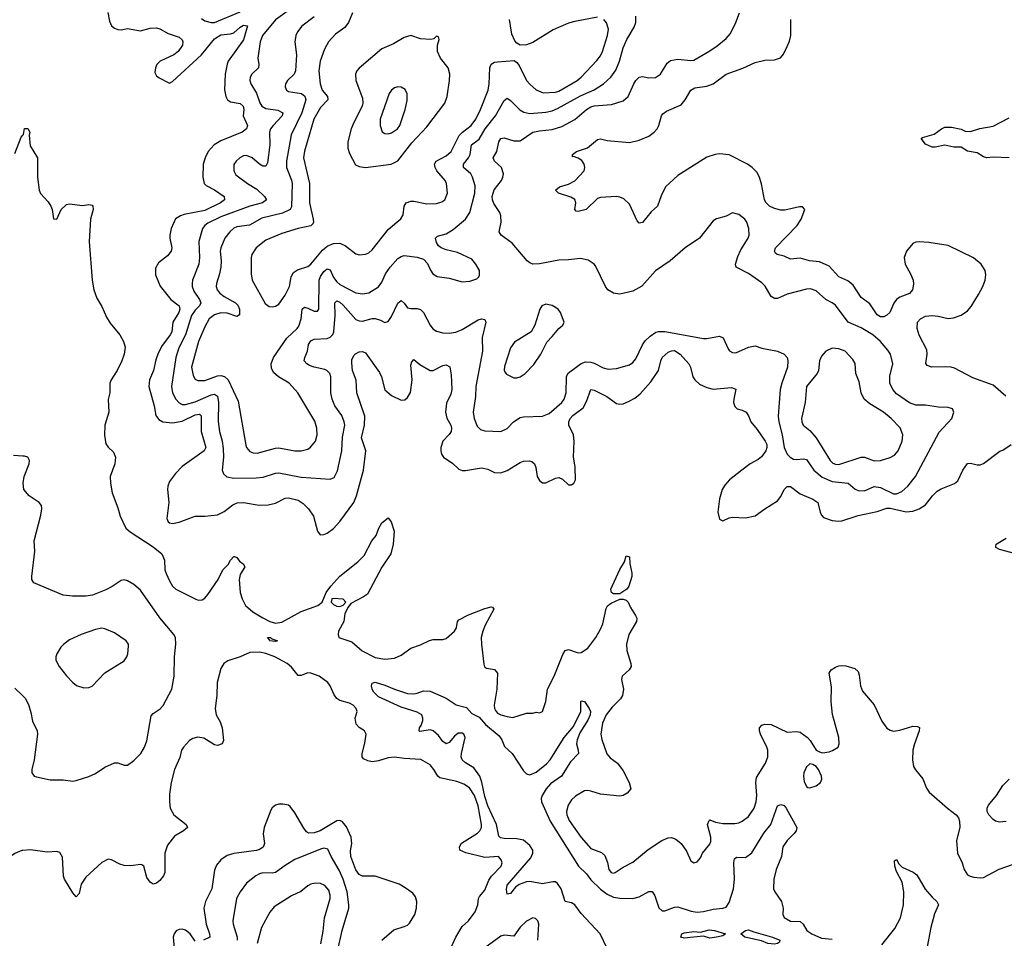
# Model space of a CAD drawing. Header units: inches. Extents: x 1682530 to 1839546, y 640742 to 791647.
# Tile 610 of 656: x 1769980 to 1776099, y 692182 to 697888. Entities that reach past the tile are written whole.
import ezdxf

# ---------------------------------------------------------------- set-up
doc = ezdxf.new("R2010")
doc.units = ezdxf.units.IN
doc.header["$MEASUREMENT"] = 0
doc.layers.add('B7669', color=7, linetype='Continuous')
doc.layers.add('B7679', color=7, linetype='Continuous')

msp = doc.modelspace()

# ---------------------------------------------------------------- linework, layer by layer
at = {"layer": 'B7669', "color": 5, "elevation": 580}
for points in [[(1769950, 697056), (1769990, 697158.8), (1770000, 697170.3)], [(1770000, 695177.7), (1769941.4, 695181.4)], [(1769950, 693735.9), (1770000, 693687.7)], [(1770000, 692728), (1769992.6, 692727.4), (1769950, 692709.8), (1769890, 692667.2), (1769801.6, 692578.4), (1769747.8, 692510), (1769723.6, 692470), (1769710.2, 692430), (1769690, 692309.2), (1769650, 692299.3), (1769588.1, 692291.9), (1769570, 692281.2), (1769522.8, 692230), (1769490, 692206), (1769450, 692186.6), (1769390, 692166)]]:
    msp.add_lwpolyline(points, dxfattribs=at)
at = {"layer": 'B7679', "color": 5}
for points, elevation in [([(1770528.2, 697931.8), (1770538, 697878), (1770550.2, 697850.2), (1770570, 697834.9), (1770590, 697826.5), (1770610, 697825.3), (1770650, 697832.3), (1770730, 697819.4), (1770790, 697836.4), (1770830, 697837.9), (1770851, 697831), (1770901.9, 697801.9), (1770970, 697780.3), (1770990, 697762), (1770994.2, 697750), (1770992, 697730), (1770965.3, 697690), (1770938.7, 697670), (1770852.2, 697630), (1770832.3, 697610), (1770823.2, 697590), (1770820.5, 697560.5), (1770830, 697540.3), (1770847.6, 697527.6), (1770910, 697493), (1770930, 697504.4), (1771110, 697669.3), (1771190.6, 697770), (1771230, 697793.3), (1771290, 697800.1), (1771310, 697806.7), (1771350, 697842.3), (1771370, 697853.8), (1771395.3, 697850), (1771370, 697762.4), (1771276.1, 697630), (1771268.4, 697611.6), (1771257.8, 697550), (1771252.8, 697452.8), (1771260.5, 697410), (1771271.5, 697390), (1771290, 697378.2), (1771350, 697367.9), (1771369.4, 697350), (1771372.2, 697330), (1771368.3, 697290), (1771394.9, 697230), (1771390.3, 697210), (1771362.6, 697190), (1771230, 697135.9), (1771187.5, 697110), (1771150.9, 697070), (1771131.6, 697030), (1771120.1, 696990), (1771117.6, 696910), (1771126.4, 696870), (1771138.4, 696858.4), (1771190, 696831.6), (1771251.6, 696790), (1771252.6, 696770), (1771228.1, 696750), (1771130, 696703.1), (1771002.5, 696677.5), (1770979.1, 696670), (1770949, 696651), (1770922, 696590), (1770912.8, 696550), (1770912.8, 696530), (1770925, 696470), (1770920.8, 696450), (1770898.1, 696421.9), (1770842.9, 696377.1), (1770824.6, 696344.6), (1770824.2, 696304.2), (1770852.4, 696232.4), (1770919.6, 696150), (1770971.1, 696111.1), (1770974.8, 696090), (1770968.9, 696070), (1770930.8, 696010), (1770925.5, 695950), (1770915.5, 695930), (1770861.6, 695858.4), (1770837.6, 695810), (1770825.3, 695774.7), (1770812, 695710), (1770786.3, 695650), (1770782.6, 695610), (1770814.8, 695490), (1770825.8, 695430), (1770843.9, 695403.9), (1770868.5, 695390), (1770930, 695383.3), (1770990, 695394.6), (1771070, 695434.3), (1771097.3, 695437.3), (1771108, 695428), (1771107.1, 695330), (1771136.8, 695230), (1771127.3, 695210), (1770990, 695112.1), (1770948.9, 695070), (1770910, 695019.5), (1770899.6, 694990), (1770899, 694970), (1770906, 694890), (1770894, 694790), (1770902.4, 694770), (1770910, 694762.4), (1770930, 694757.6), (1770970, 694766), (1771070, 694804.5), (1771130, 694803.8), (1771210, 694813.4), (1771250, 694832.2), (1771304.9, 694875.1), (1771332.5, 694887.5), (1771370, 694890.1), (1771467.4, 694872.6), (1771524.9, 694875.1), (1771570, 694885.4), (1771630, 694916.5), (1771650, 694917.5), (1771710, 694903.6), (1771742.1, 694882.1), (1771775.3, 694850), (1771804.9, 694804.9), (1771830, 694711), (1771848, 694688), (1771870, 694690.4), (1771890, 694699.5), (1771930, 694727.6), (1771970, 694770.3), (1772056.5, 694890), (1772074.1, 694930), (1772117.3, 695090), (1772131.7, 695210), (1772104.1, 695290), (1772123.2, 695370), (1772125.1, 695425.1), (1772074.6, 695570), (1772070.8, 695649.2), (1772048.5, 695710), (1772043.5, 695756.5), (1772045.1, 695774.9), (1772057.1, 695802.9), (1772066.5, 695813.5), (1772090, 695825.7), (1772110, 695826.3), (1772130, 695818), (1772216.5, 695696.5), (1772228.8, 695670), (1772250, 695589.1), (1772290, 695554.2), (1772350, 695523.7), (1772373.2, 695526.8), (1772390, 695541.6), (1772407.9, 695572.1), (1772418.5, 695650), (1772410, 695742), (1772417.2, 695762.8), (1772430, 695777.6), (1772466.1, 695746.1), (1772530, 695708.3), (1772550, 695708.2), (1772610, 695740.7), (1772630, 695744.9), (1772652.3, 695732.3), (1772662.3, 695682.3), (1772664.7, 695590), (1772659, 695561), (1772633.2, 695506.8), (1772626.4, 695450), (1772633.9, 695413.9), (1772659.1, 695370), (1772663.6, 695350), (1772660.8, 695330), (1772649.4, 695310.6), (1772610, 695269.5), (1772598, 695230), (1772598, 695210), (1772602, 695190), (1772614.4, 695170), (1772671.1, 695131.1), (1772710, 695097.1), (1772730, 695088), (1772750, 695088), (1772850, 695104.2), (1772890, 695095.3), (1772930, 695075.8), (1772970, 695074.3), (1773010, 695087.9), (1773090, 695138.4), (1773110, 695146.4), (1773147.9, 695147.9), (1773163.4, 695143.4), (1773178.4, 695130), (1773186.7, 695106.7), (1773195.3, 695050), (1773210, 695025.5), (1773230, 695010.5), (1773250, 695010.5), (1773310, 695040.7), (1773330, 695044), (1773353.7, 695033.7), (1773390, 694998.8), (1773410, 694998.8), (1773424, 695010), (1773434.5, 695030), (1773432.3, 695110), (1773420.7, 695170), (1773426.6, 695270), (1773421.1, 695310), (1773392.6, 695370), (1773392.5, 695390), (1773401.1, 695410), (1773417.8, 695430), (1773482, 695478), (1773502.9, 695517.1), (1773528.9, 695591.1), (1773550, 695587.1), (1773628.4, 695548.4), (1773690, 695504.7), (1773710, 695499.1), (1773730, 695501.8), (1773763.8, 695516.2), (1773802.4, 695537.6), (1773836.8, 695563.2), (1773901.5, 695638.5), (1773950.5, 695709.5), (1773963.7, 695770), (1773973.8, 695790), (1774010, 695822), (1774030, 695831.6), (1774050, 695832.3), (1774084.4, 695810), (1774138.5, 695750), (1774149.1, 695730), (1774163.7, 695670), (1774176.4, 695650), (1774205, 695625), (1774250, 695602.4), (1774290, 695592.3), (1774404, 695604), (1774430, 695593), (1774417.4, 695530), (1774417, 695510), (1774424.9, 695484.9), (1774438.8, 695470), (1774470, 695462), (1774494, 695450), (1774508.4, 695428.4), (1774523.9, 695390), (1774562.4, 695342.4), (1774613.2, 695270), (1774622.5, 695250), (1774623.5, 695230), (1774617.7, 695210), (1774590, 695173.2), (1774570, 695157), (1774519.6, 695130), (1774467, 695090), (1774390.3, 695029.7), (1774362.8, 694997.2), (1774346.7, 694970), (1774328.9, 694911.1), (1774319.6, 694830), (1774330, 694784.9), (1774350, 694774.9), (1774390, 694794), (1774410, 694798.7), (1774490, 694793.4), (1774550, 694806), (1774610, 694850.2), (1774690, 694900.3), (1774710, 694926), (1774730.6, 694969.4), (1774750, 694988.8), (1774770, 694988.8), (1774830, 694942.4), (1774909.3, 694909.3), (1774940.3, 694890), (1774953.7, 694830), (1774962.4, 694810), (1774976.3, 694796.3), (1775030, 694776.9), (1775070, 694773.4), (1775090, 694774.9), (1775190.9, 694809.1), (1775310, 694833.1), (1775370, 694853.5), (1775390, 694853.2), (1775490, 694831.1), (1775530, 694834.4), (1775570, 694849.1), (1775610, 694874.4), (1775652.3, 694930), (1775681.5, 694958.5), (1775706.7, 694973.3), (1775790, 695008), (1775810, 695023.1), (1775841.2, 695090), (1775870, 695131.7), (1775890, 695134.4), (1775930, 695122.2), (1775950, 695123.9), (1775970, 695132.2), (1776071.9, 695208.1), (1776090, 695214.8), (1776142.7, 695250)], 620), ([(1771656.8, 697950), (1771570, 697887), (1771488.7, 697790), (1771474.2, 697750), (1771460.3, 697650), (1771467, 697610), (1771463.1, 697590), (1771423.1, 697550), (1771411.8, 697530), (1771410.3, 697510), (1771416.5, 697490), (1771451.6, 697431.6), (1771471.9, 697371.9), (1771485.6, 697350), (1771510, 697336.1), (1771585.2, 697325.2), (1771615.5, 697310), (1771610.9, 697290), (1771554.2, 697230), (1771539.4, 697210), (1771532.4, 697190), (1771535.3, 697110), (1771520.9, 696999.1), (1771510, 696978), (1771490, 696978.5), (1771469.8, 696989.8), (1771424.7, 697030), (1771390, 697044.4), (1771370, 697042), (1771347.7, 697030), (1771324.9, 697010), (1771310.5, 696989.5), (1771310.5, 696950), (1771324.2, 696924.2), (1771395.3, 696870), (1771454.6, 696834.6), (1771501.5, 696790), (1771512.9, 696770), (1771488.5, 696750), (1771410, 696729.1), (1771230, 696663.2), (1771150, 696623.7), (1771130.2, 696610), (1771115.8, 696590), (1771093.7, 696510), (1771097.3, 696410), (1771093.8, 696370), (1771054.5, 696270), (1771051.8, 696250), (1771052.5, 696230), (1771061.5, 696201.5), (1771098.4, 696150), (1771105.9, 696130), (1771097.6, 696110), (1771070, 696083.7), (1771046.9, 696050), (1771010.9, 695930), (1770969, 695850), (1770950.1, 695790), (1770923.5, 695610), (1770929.4, 695570), (1770949.3, 695530), (1770970, 695507.2), (1770990, 695497.7), (1771010, 695497), (1771070, 695514.5), (1771170, 695558.1), (1771190, 695562.2), (1771210, 695550.2), (1771215.5, 695510), (1771212.7, 695392.7), (1771221.3, 695330), (1771238, 695270), (1771244.8, 695224.8), (1771245.8, 695170), (1771238.4, 695090), (1771246.4, 695066.4), (1771268, 695048), (1771310, 695040.2), (1771450, 695041.3), (1771493.2, 695046.8), (1771570, 695071.6), (1771590, 695073.6), (1771730, 695045.5), (1771910, 695033.7), (1771934.8, 695045.2), (1771954.1, 695085.9), (1771982.9, 695210), (1771986, 695294), (1771999.8, 695370), (1771997.4, 695390), (1771981.4, 695430), (1771939.3, 695490), (1771921.6, 695530), (1771913.3, 695570), (1771914.6, 695670), (1771907.1, 695690), (1771889.1, 695709.1), (1771875.4, 695715.4), (1771810, 695729.3), (1771780.9, 695740.9), (1771764.5, 695750), (1771748.7, 695770), (1771751.7, 695790), (1771769, 695830), (1771775.3, 695870), (1771790, 695893.8), (1771810, 695904.5), (1771891.6, 695908.4), (1771910, 695916.2), (1771926.5, 695933.5), (1771932.7, 695950), (1771940.6, 696050), (1771938.8, 696130), (1771950, 696142.4), (1771970, 696133.6), (1771990, 696115.3), (1772070, 696025.1), (1772090, 696016.8), (1772110, 696015.3), (1772170, 696032.3), (1772190, 696031.7), (1772221.8, 696021.8), (1772250, 696007), (1772270, 696012.4), (1772290, 696043.8), (1772330, 696126.7), (1772350, 696143.1), (1772370, 696128), (1772390, 696098.4), (1772410, 696093.1), (1772450, 696094.7), (1772470, 696087.6), (1772490, 696068.5), (1772530, 695990.4), (1772547.3, 695967.3), (1772570, 695953.7), (1772610, 695943.1), (1772650, 695940.3), (1772690, 695947.6), (1772730, 695963.6), (1772830, 696023.2), (1772850, 696028.9), (1772870, 696024.9), (1772877.4, 696010), (1772854.3, 695914.3), (1772856.1, 695830), (1772815.3, 695610), (1772812.3, 695547.7), (1772798.4, 695450), (1772803.5, 695410), (1772822.8, 695362.8), (1772843.4, 695343.4), (1772870, 695333.4), (1772970, 695330.4), (1773010, 695348.4), (1773048.9, 695391.1), (1773090, 695416.1), (1773110, 695421.3), (1773230, 695425.3), (1773270, 695442.4), (1773349.8, 695510), (1773363.2, 695530), (1773375.2, 695570), (1773379.2, 695670), (1773387.4, 695690), (1773398.8, 695701.2), (1773470, 695752.8), (1773497.3, 695762.7), (1773530, 695761.1), (1773550, 695755), (1773605.2, 695725.2), (1773637.6, 695717.6), (1773690, 695720.6), (1773770, 695744.9), (1773790, 695758), (1773810, 695782.4), (1773851.3, 695868.7), (1773867.2, 695892.8), (1773897.2, 695922.8), (1773933.6, 695946.4), (1773950, 695952.1), (1773988.9, 695951.1), (1774230, 695908), (1774250, 695907.8), (1774330, 695922.6), (1774352.3, 695912.3), (1774383.2, 695843.2), (1774391.6, 695831.6), (1774410, 695820.4), (1774430, 695818.4), (1774510, 695854.3), (1774550, 695861.3), (1774592.1, 695847.9), (1774690, 695829.1), (1774730, 695810.2), (1774749, 695790), (1774754.7, 695770), (1774751.2, 695730), (1774715.7, 695630), (1774706.7, 695590), (1774694.7, 695425.3), (1774697, 695390), (1774719.5, 695310), (1774730.1, 695230), (1774750, 695190.3), (1774769.1, 695170), (1774790, 695158.7), (1774810, 695155.5), (1774850, 695160.1), (1774870, 695155.6), (1774916.3, 695090), (1774967.3, 695047.3), (1775030, 695018.5), (1775129.4, 695009.4), (1775171.5, 694971.5), (1775190, 694962.7), (1775230, 694962.3), (1775290.7, 694989.3), (1775330, 694983.2), (1775410, 694943.8), (1775430, 694943.9), (1775461.6, 694958.4), (1775499, 694990), (1775547.8, 695050), (1775695, 695325), (1775772, 695410), (1775786, 695450), (1775777.2, 695470), (1775750, 695479.3), (1775690, 695480.5), (1775610, 695493.5), (1775550, 695493.1), (1775510, 695508.7), (1775430, 695564.1), (1775405.8, 695590), (1775387.4, 695630), (1775387.2, 695672.8), (1775406.6, 695750), (1775391.7, 695810), (1775375.8, 695835.8), (1775329.1, 695889.1), (1775281.7, 695930), (1775210, 695974.5), (1775128.2, 696010), (1775050, 696115.1), (1775030, 696129.7), (1774989.1, 696149.1), (1774930, 696203.1), (1774895.3, 696215.3), (1774870, 696213.5), (1774750, 696182.2), (1774690, 696156), (1774670, 696156.4), (1774649.2, 696169.2), (1774612.6, 696232.6), (1774592.7, 696252.7), (1774510, 696312.4), (1774432, 696350), (1774428.5, 696370), (1774442.7, 696417.3), (1774462.2, 696457.8), (1774507.1, 696530), (1774513.1, 696550), (1774510.9, 696590), (1774499.1, 696630), (1774486, 696650), (1774450, 696678.7), (1774410, 696689.3), (1774370, 696667), (1774310, 696651.8), (1774290, 696638.4), (1774204.4, 696530), (1774115.5, 696470), (1774022, 696390), (1773931.5, 696328.5), (1773846.8, 696233.2), (1773790, 696201), (1773710, 696182.6), (1773670, 696188.3), (1773635.6, 696210), (1773619.7, 696230), (1773558.3, 696358.3), (1773549.6, 696369.6), (1773513.4, 696393.4), (1773464.8, 696404.8), (1773390, 696395.4), (1773330, 696393.7), (1773210, 696371.7), (1773170, 696368.8), (1773150, 696376.8), (1773134, 696390), (1773040, 696500), (1772971.5, 696550), (1772960.5, 696570), (1772972.8, 696630), (1772971.1, 696670), (1772964.7, 696690), (1772927.2, 696747.2), (1772918.2, 696770), (1772916.4, 696790), (1772928.9, 696831.1), (1772973.3, 696890), (1772983.4, 696910), (1772985.8, 696930), (1772974.6, 696970), (1772929.8, 697010), (1772922.8, 697030), (1772946.2, 697070), (1772957.6, 697130), (1772969.6, 697150), (1772990, 697154), (1773050, 697136.3), (1773090, 697135.1), (1773170, 697188.7), (1773210, 697197.7), (1773290, 697205.1), (1773350, 697224.4), (1773430, 697268), (1773503.2, 697330), (1773530, 697346.7), (1773550, 697352.7), (1773658.2, 697361.8), (1773730, 697384), (1773761.1, 697410), (1773797.7, 697490), (1773810, 697510.3), (1773830, 697530.4), (1773850, 697534.4), (1773890, 697527.4), (1773930.7, 697529.3), (1773962, 697550), (1774003, 697617), (1774025.3, 697634.7), (1774070, 697643.2), (1774150, 697634.4), (1774170, 697637.3), (1774270, 697694.7), (1774314.5, 697725.5), (1774370, 697771.8), (1774397.4, 697802.6), (1774431.1, 697870), (1774452.8, 697930)], 640), ([(1771810, 697906), (1771733.2, 697846.8), (1771706.4, 697813.6), (1771695.3, 697790), (1771690.2, 697750), (1771700.7, 697670), (1771694.7, 697570), (1771686.7, 697550), (1771643.6, 697510), (1771631.3, 697490), (1771629.3, 697470), (1771637.4, 697450), (1771650, 697441.2), (1771730.5, 697430.5), (1771752.2, 697412.2), (1771759.2, 697390), (1771733.8, 697310), (1771667.4, 697172.6), (1771637.1, 697010), (1771637.4, 696970), (1771670, 696890.3), (1771673.6, 696870), (1771670, 696725.6), (1771660.8, 696710), (1771613.8, 696686.2), (1771484.8, 696655.2), (1771408.4, 696611.6), (1771330, 696601), (1771310, 696592.7), (1771285.4, 696570), (1771255.4, 696530), (1771229.5, 696470), (1771226.1, 696450), (1771232.6, 696390), (1771230.9, 696350), (1771222.7, 696310), (1771202.5, 696250), (1771201.8, 696230), (1771207.6, 696210), (1771223.2, 696190), (1771250, 696168.3), (1771320.7, 696130), (1771335.2, 696115.2), (1771347, 696090), (1771346, 696054), (1771330, 696044.7), (1771270, 696065), (1771230, 696066.9), (1771190, 696055.5), (1771157.8, 696030), (1771130, 695980.4), (1771090.7, 695890), (1771048.3, 695730), (1771057, 695677), (1771070, 695655.6), (1771086.2, 695646.2), (1771130, 695646.1), (1771210, 695675.1), (1771230, 695678.1), (1771252.5, 695672.5), (1771275.3, 695650), (1771338.1, 695518.1), (1771385.7, 695245.7), (1771390.4, 695230), (1771410, 695206.7), (1771430, 695198), (1771455.1, 695195.1), (1771570, 695227.2), (1771590, 695228.2), (1771689.4, 695209.4), (1771730, 695209.2), (1771770, 695221.3), (1771786.9, 695233.1), (1771817.6, 695270), (1771828.8, 695310), (1771826.8, 695350), (1771813.4, 695393.4), (1771708.3, 695570), (1771655.1, 695630), (1771589.1, 695669.1), (1771557.3, 695697.3), (1771544, 695724), (1771542.3, 695750), (1771558, 695790), (1771639.8, 695910), (1771705.3, 695970), (1771715.2, 695984.8), (1771729.9, 696030), (1771734.7, 696090), (1771750, 696101.5), (1771770, 696097.1), (1771810, 696078), (1771822.6, 696077.4), (1771830, 696077.4), (1771839.3, 696090), (1771841.8, 696270), (1771850, 696292.7), (1771870, 696324), (1771890, 696340.2), (1771910, 696333.7), (1771930, 696287.1), (1771950, 696259.7), (1771970, 696242.5), (1772070, 696191.1), (1772110, 696185.4), (1772150, 696191.7), (1772210.5, 696229.5), (1772230, 696257), (1772253.7, 696310), (1772281.5, 696350), (1772330, 696404.5), (1772350, 696417.8), (1772370, 696422.4), (1772450, 696412.9), (1772490, 696400.3), (1772513.8, 696373.8), (1772532.1, 696332.1), (1772548.4, 696308.4), (1772573.7, 696293.7), (1772650, 696282), (1772730, 696258.7), (1772777.1, 696262.9), (1772820.7, 696279.3), (1772833.2, 696290), (1772838.4, 696301.6), (1772837, 696330), (1772815.6, 696370), (1772790, 696400.7), (1772701.7, 696441.7), (1772630, 696457.6), (1772599.5, 696470), (1772583.3, 696483.3), (1772570, 696503.7), (1772565.1, 696530), (1772575.6, 696544.4), (1772630, 696558.2), (1772674.7, 696585.3), (1772750.4, 696649.6), (1772777.1, 696690), (1772807.5, 696810), (1772810, 696855.3), (1772795, 696910), (1772782.8, 696930), (1772738, 696970), (1772737.2, 696990), (1772769, 697030), (1772779.1, 697050), (1772788.5, 697110), (1772835.1, 697144.9), (1772872.8, 697210), (1772936.6, 697290), (1772990, 697386), (1773010, 697399.6), (1773030, 697386.7), (1773088.1, 697328.1), (1773112.7, 697312.7), (1773150, 697305.2), (1773250, 697313.6), (1773290, 697322.9), (1773323.3, 697336.7), (1773465.4, 697414.6), (1773550, 697452.4), (1773608.8, 697490), (1773654, 697530), (1773685.7, 697574.3), (1773707.8, 697630), (1773730, 697714), (1773754.1, 697765.9), (1773798.5, 697841.5), (1773808.5, 697870), (1773809.7, 697910)], 660), ([(1771110, 697895.5), (1771130, 697880.2), (1771170, 697870.2), (1771190, 697871), (1771350, 697936.6)], 640), ([(1772048.1, 697930), (1772024.3, 697870), (1772000.5, 697839.5), (1771942.6, 697797.4), (1771899.7, 697750), (1771874.8, 697705.2), (1771846.3, 697630), (1771838.5, 697570), (1771846.5, 697490), (1771860.1, 697450), (1771893.3, 697410), (1771895.8, 697390), (1771850, 697342.5), (1771808.8, 697270), (1771749.2, 697070.8), (1771743.8, 697030), (1771782, 696870), (1771780.8, 696750), (1771804.5, 696650), (1771805.4, 696630), (1771800.9, 696619.1), (1771790, 696606.6), (1771710.6, 696590), (1771610, 696559.4), (1771510, 696519.1), (1771450.2, 696470), (1771423.6, 696430), (1771418.9, 696410), (1771418, 696310), (1771425.3, 696270), (1771506, 696126), (1771530, 696107.2), (1771550, 696104.2), (1771570, 696108.8), (1771590, 696121.7), (1771630, 696176), (1771657.7, 696230), (1771667.1, 696290), (1771682.5, 696317.5), (1771705.4, 696334.6), (1771770, 696354.5), (1771790, 696369.3), (1771862.6, 696457.4), (1771890, 696481.8), (1771930, 696498.2), (1771970, 696499.1), (1772004, 696484), (1772070, 696432.8), (1772090, 696426.7), (1772130, 696431.5), (1772150, 696440.3), (1772170, 696458.7), (1772272.6, 696587.4), (1772349.2, 696650.8), (1772363.2, 696676.8), (1772369.8, 696730), (1772381.7, 696750), (1772410, 696760.5), (1772430, 696760.1), (1772510, 696744.5), (1772570, 696746), (1772604.2, 696755.8), (1772622, 696770), (1772638, 696810), (1772633.2, 696870), (1772623.5, 696890), (1772573.3, 696950), (1772561.9, 696970), (1772557.3, 696990), (1772567.5, 697010), (1772630, 697043.1), (1772661.1, 697070), (1772712, 697168), (1772731.5, 697188.5), (1772786, 697230), (1772814, 697270), (1772843.4, 697330), (1772890.5, 697450), (1772898.6, 697490), (1772902.3, 697590), (1772910, 697611.2), (1772930, 697623.5), (1772950, 697627), (1773053.5, 697633.5), (1773070, 697623), (1773084.5, 697604.5), (1773130.2, 697510), (1773150, 697486.7), (1773190, 697452.3), (1773234.2, 697434.2), (1773310, 697437.1), (1773330, 697443.3), (1773444.2, 697510), (1773469.1, 697530.9), (1773566.4, 697633.6), (1773590, 697664.4), (1773602.5, 697690), (1773633.6, 697790), (1773639.2, 697830), (1773627.8, 697867.8), (1773609.8, 697889.8)], 680), ([(1773570, 697903.1), (1773430, 697877.4), (1773390, 697865.5), (1773294.4, 697825.6), (1773170, 697746.9), (1773130, 697731.2), (1773089.6, 697729.6), (1773070, 697742), (1773057.6, 697757.6), (1773038.8, 697798.8), (1773023.9, 697890)], 680), ([(1776109.6, 695550), (1776030, 695618.3), (1775903.1, 695663.1), (1775790, 695722.9), (1775769.7, 695729.7), (1775732.2, 695732.2), (1775648, 695730), (1775620.7, 695740.7), (1775611.8, 695751.8), (1775618.9, 695810), (1775617.2, 695837.2), (1775570, 695929.2), (1775558, 695970), (1775560.5, 696010), (1775578.4, 696030), (1775610, 696046.3), (1775650.3, 696050.3), (1775687.2, 696047.2), (1775750, 696032.4), (1775783.9, 696036.1), (1775830, 696052.4), (1775870, 696079.3), (1775892.6, 696107.4), (1775938.2, 696181.8), (1775965.3, 696230), (1775981.2, 696270), (1775983.8, 696303.8), (1775979.2, 696330), (1775955.4, 696370), (1775907.8, 696407.8), (1775750, 696484.4), (1775630, 696504.8), (1775570, 696507.3), (1775550, 696505.7), (1775530, 696497.3), (1775491.5, 696450), (1775476.8, 696410), (1775483.2, 696370), (1775516.5, 696310), (1775532.3, 696270), (1775535.6, 696244.4), (1775529.2, 696210.8), (1775510, 696188.2), (1775450, 696163.5), (1775430, 696149.7), (1775412.3, 696127.7), (1775388, 696070), (1775370, 696052), (1775350, 696043.2), (1775330, 696042.9), (1775310, 696055.1), (1775262.7, 696122.7), (1775210, 696162.2), (1775159.1, 696239.1), (1775126.1, 696266.1), (1775070, 696290.8), (1775010, 696356.2), (1774950, 696383), (1774889.4, 696389.4), (1774830, 696406), (1774770, 696400.5), (1774730, 696418.8), (1774686.6, 696430), (1774677.5, 696437.5), (1774671.1, 696450), (1774678, 696470), (1774812.3, 696610), (1774836, 696650), (1774859, 696710), (1774844.7, 696724.7), (1774826, 696726), (1774734.6, 696705.4), (1774710, 696705.1), (1774670, 696715), (1774639.8, 696730), (1774618.6, 696750), (1774608.5, 696770), (1774589.1, 696869.1), (1774574.8, 696914.8), (1774560.8, 696940.8), (1774531.6, 696970), (1774502.9, 696990), (1774390, 697047.6), (1774330, 697053.8), (1774302.8, 697050), (1774250, 697033.2), (1774070, 696921.1), (1773994.3, 696850), (1773965.7, 696794.3), (1773943.7, 696730), (1773904.6, 696695.4), (1773850, 696627.8), (1773830, 696625.1), (1773817.6, 696637.6), (1773770, 696742), (1773734.6, 696774.6), (1773710, 696786), (1773689.6, 696789.6), (1773590, 696783.5), (1773570, 696776.9), (1773499.5, 696710), (1773450, 696695.6), (1773438.6, 696698.6), (1773429.5, 696709.5), (1773436.9, 696750), (1773430.8, 696770.8), (1773405.9, 696785.9), (1773329.2, 696810), (1773309.3, 696830), (1773334, 696850), (1773390, 696867.4), (1773430, 696887.4), (1773488.7, 696950), (1773492.5, 696970), (1773488.2, 696990), (1773472.5, 697012.5), (1773450, 697027.1), (1773422, 697038), (1773416.4, 697036.4), (1773414.5, 697050), (1773440.5, 697070), (1773508, 697092), (1773570, 697143.7), (1773590, 697147), (1773630, 697137.8), (1773770, 697125.3), (1773830, 697140.3), (1773890, 697164.4), (1773923.5, 697190), (1773941, 697210), (1773952.1, 697230), (1773968.2, 697290), (1773977, 697303), (1774000.6, 697319.4), (1774090, 697359.1), (1774116.5, 697390), (1774150, 697450.3), (1774176.2, 697463.8), (1774250, 697475.2), (1774290.5, 697489.5), (1774370, 697549), (1774473.3, 697586.7), (1774550, 697622.6), (1774610, 697637), (1774670, 697638), (1774707.9, 697652.1), (1774726.7, 697673.3), (1774750, 697720.7), (1774764.4, 697755.6), (1774772.2, 697790), (1774772.8, 697890)], 620), ([(1776129.8, 697029.8), (1776030, 697034.7), (1775990, 697029.6), (1775970, 697036.2), (1775930, 697060.7), (1775870, 697071.8), (1775830, 697096.2), (1775784.7, 697095.3), (1775730, 697109.6), (1775670, 697096), (1775650, 697097.2), (1775610, 697114), (1775582, 697150), (1775590, 697156), (1775663.2, 697176.8), (1775708, 697210), (1775730, 697220.7), (1775770, 697220.7), (1775830, 697207.3), (1775855.9, 697195.9), (1775890, 697193.4), (1775946.9, 697213.1), (1776030, 697227.2), (1776130, 697277.6)], 580), ([(1770000, 697170.3), (1770004.5, 697175.5), (1770010, 697211.3), (1770030, 697212), (1770042, 697190), (1770038, 697170), (1770045.4, 697105.4), (1770090.4, 697030.4), (1770090.4, 696909.6), (1770100.3, 696830), (1770108.3, 696808.3), (1770156.5, 696756.5), (1770174.4, 696730), (1770182, 696710), (1770190, 696651), (1770211.5, 696650), (1770238, 696710), (1770270, 696739.1), (1770290, 696743.8), (1770370, 696734.9), (1770410, 696740.7), (1770430, 696736), (1770434.8, 696730), (1770437.3, 696710), (1770420.7, 696650), (1770412, 696510), (1770430.9, 696270), (1770441, 696210), (1770459.3, 696159.3), (1770490, 696106.9), (1770520.4, 696040.4), (1770542.6, 696002.6), (1770602.4, 695930), (1770626, 695890), (1770634.9, 695854.9), (1770630.1, 695810), (1770614.4, 695770), (1770585.9, 695710), (1770548.3, 695651.7), (1770540.8, 695630), (1770540.8, 695570), (1770530.4, 695529.6), (1770534.6, 695450), (1770509.6, 695369.6), (1770507.4, 695307.4), (1770514.5, 695254.5), (1770530, 695232.4), (1770562, 695202), (1770575.2, 695170), (1770571, 695130), (1770542.3, 695050), (1770543.8, 695010), (1770553.8, 694950), (1770590, 694856.5), (1770604.7, 694804.7), (1770640.5, 694730), (1770666, 694706), (1770810, 694614.1), (1770862.4, 694570), (1770879.6, 694530), (1770882.4, 694470), (1770890, 694447.2), (1770910, 694401.6), (1770930, 694370.2), (1770950, 694350.2), (1771070, 694290.2), (1771090, 694283.2), (1771114.5, 694285.5), (1771130, 694295.6), (1771150, 694318.3), (1771212.9, 694410), (1771241.5, 694470), (1771276, 694504), (1771290, 694530.3), (1771310, 694554.3), (1771314, 694554), (1771330, 694548.4), (1771345.2, 694525.2), (1771368.2, 694508.2), (1771379, 694490), (1771350, 694441.3), (1771344.3, 694410), (1771349.2, 694329.2), (1771361.6, 694290), (1771383.7, 694250), (1771429.3, 694210), (1771490, 694171.9), (1771534.7, 694150), (1771570, 694139.5), (1771610, 694146.7), (1771730, 694211.8), (1771833, 694250), (1771859.7, 694270), (1771884.1, 694330), (1771913.3, 694370), (1771970, 694432.3), (1772080.4, 694519.6), (1772120.1, 694559.9), (1772167.5, 694650), (1772195, 694685), (1772211.8, 694730), (1772230, 694762.3), (1772270, 694793), (1772287.7, 694770), (1772306.7, 694710), (1772301.5, 694630), (1772286.7, 694570), (1772230, 694487.8), (1772140.5, 694319.5), (1772117.4, 694302.6), (1772037.4, 694262.6), (1772021.2, 694238.8), (1772001, 694199), (1771993.4, 694150), (1771961.7, 694090), (1771958.4, 694070), (1771963, 694050), (1772043.5, 694023.5), (1772107.4, 693967.4), (1772190, 693927.3), (1772250, 693915.9), (1772310, 693922.8), (1772350, 693941.1), (1772410, 693985.3), (1772470, 694004.9), (1772527.6, 694032.4), (1772550, 694037.3), (1772610, 694037.1), (1772630, 694043.8), (1772682.9, 694090), (1772694.6, 694110), (1772701.8, 694150), (1772710, 694159.3), (1772770, 694190.8), (1772870, 694230.2), (1772910, 694241.3), (1772918.9, 694238.9), (1772926.4, 694226.4), (1772873.3, 694126.7), (1772858, 694090), (1772848.7, 694051.3), (1772849.3, 694010), (1772864.4, 693884.4), (1772868.9, 693868.9), (1772880.8, 693860.8), (1772930, 693851.5), (1772949.3, 693829.3), (1772945.5, 693730), (1772929.1, 693630), (1772930.2, 693610), (1772936.3, 693596.3), (1772950, 693580.7), (1772970, 693571.2), (1773010, 693558.9), (1773045.6, 693554.4), (1773130, 693580.5), (1773170, 693580.7), (1773190, 693586), (1773210, 693582), (1773228.4, 693591.6), (1773250, 693652), (1773260.5, 693730), (1773301.7, 693810), (1773355.4, 693944.6), (1773369.5, 693970), (1773390, 693976.4), (1773450, 693956), (1773470, 693957.4), (1773510, 693984.6), (1773560.3, 694050), (1773590, 694101.3), (1773603.8, 694136.2), (1773624.5, 694230), (1773633.7, 694246.3), (1773655.3, 694264.7), (1773710, 694288.2), (1773730, 694289.2), (1773750, 694281.7), (1773761.7, 694270), (1773776.1, 694236.1), (1773807.9, 694187.9), (1773814.9, 694170), (1773814.3, 694150), (1773765.2, 694070), (1773751.2, 694010), (1773753.8, 693970), (1773778.9, 693890), (1773780.3, 693870), (1773768.4, 693850), (1773724.4, 693810), (1773719.5, 693790), (1773732.6, 693730), (1773725.5, 693690), (1773713.8, 693670), (1773661.7, 693618.3), (1773623.9, 693570), (1773601.1, 693518.9), (1773592.1, 693450), (1773596.8, 693416.8), (1773628.5, 693328.5), (1773650, 693302.4), (1773694.9, 693270), (1773730, 693222), (1773768.4, 693150), (1773777.1, 693110), (1773755.8, 693084.2), (1773730.8, 693070), (1773710, 693064.4), (1773590, 693076.5), (1773530, 693096), (1773510, 693099.7), (1773490, 693097.4), (1773435.1, 693064.9), (1773410, 693042), (1773388, 693010), (1773378.9, 692970), (1773380.6, 692950), (1773394.2, 692914.2), (1773470, 692808.9), (1773530, 692740.9), (1773595.3, 692715.3), (1773615.8, 692695.8), (1773633.8, 692653.8), (1773641.1, 692610), (1773656, 692590), (1773670, 692586.3), (1773681.2, 692590), (1773730, 692623.1), (1773790, 692654), (1773886, 692734), (1773970, 692790.3), (1774010, 692805.7), (1774030, 692808.7), (1774058.5, 692798.5), (1774090.5, 692770), (1774123.1, 692723.1), (1774150, 692662.8), (1774170, 692650.7), (1774190, 692657.3), (1774210, 692682.8), (1774223.7, 692710), (1774270, 692766.4), (1774276, 692784), (1774275.8, 692810), (1774254, 692890), (1774265.6, 692914.4), (1774270, 692917.6), (1774304.3, 692904.3), (1774350, 692895.4), (1774424.5, 692895.5), (1774450, 692899.6), (1774470, 692908.8), (1774510, 692938.9), (1774543.8, 692990), (1774557.3, 693030), (1774561.9, 693070), (1774554.1, 693150), (1774559.8, 693180.2), (1774615.8, 693270), (1774629.8, 693310), (1774629, 693350), (1774624, 693370), (1774584.4, 693450), (1774578.7, 693470), (1774577.4, 693490), (1774593.2, 693506.8), (1774610, 693512.4), (1774650, 693510.2), (1774750, 693462.8), (1774810, 693466.3), (1774830, 693462.8), (1774875.3, 693430), (1774893.1, 693410), (1774930, 693350.5), (1774950, 693339.5), (1774970, 693334.9), (1775010, 693339.5), (1775032.3, 693347.7), (1775066, 693370), (1775073.3, 693390), (1775071.1, 693428.9), (1775031.8, 693571.8), (1775024.1, 693650), (1775024.9, 693744.9), (1775009.7, 693830), (1775024, 693850), (1775050, 693866.9), (1775070, 693875), (1775090, 693876.8), (1775114.2, 693874.2), (1775170, 693857.1), (1775190, 693839.1), (1775197.3, 693817.3), (1775205.8, 693750), (1775217.3, 693717.3), (1775290, 693633), (1775337.4, 693530), (1775370, 693488.2), (1775390, 693474.4), (1775410, 693468.4), (1775450, 693475.3), (1775530, 693500.3), (1775558.7, 693498.7), (1775571.8, 693491.8), (1775570.3, 693470), (1775541.1, 693390), (1775531.5, 693350), (1775529.2, 693290), (1775535.2, 693250), (1775547.7, 693227.7), (1775592.9, 693172.9), (1775615.3, 693115.3), (1775632.2, 693090), (1775746, 692990), (1775799.3, 692950), (1775814.9, 692930), (1775820.4, 692910), (1775822, 692870), (1775801.6, 692790), (1775808.7, 692710), (1775837.1, 692650), (1775850.5, 692610), (1775870, 692577.3), (1775887.3, 692567.3), (1775910, 692562.4), (1775950, 692558), (1775970, 692560.5), (1776067.6, 692612.4), (1776150, 692640.3)], 580), ([(1770000, 693687.7), (1770014.1, 693674.1), (1770034.6, 693634.6), (1770050, 693585.5), (1770060.5, 693530), (1770088.6, 693470), (1770090.1, 693450), (1770069.6, 693290.4), (1770055.6, 693230), (1770055.3, 693210), (1770060.6, 693200.6), (1770070.2, 693190.2), (1770084.9, 693184.9), (1770170, 693167.3), (1770250, 693165.4), (1770310, 693158.2), (1770330, 693161.3), (1770410, 693187), (1770450, 693206.7), (1770510, 693246.1), (1770570, 693272.1), (1770590, 693272.9), (1770630, 693258), (1770650, 693257.4), (1770690, 693285.6), (1770732.4, 693330), (1770756.5, 693370), (1770769.7, 693409.7), (1770797, 693563), (1770810, 693578.5), (1770852.9, 693607.1), (1770872.4, 693627.6), (1770924.4, 693730), (1770940.8, 693810), (1770941.7, 693930), (1770951.2, 694010), (1770947.2, 694050), (1770938.1, 694070), (1770850, 694172.5), (1770730, 694344.3), (1770690, 694379.1), (1770650, 694401.6), (1770630, 694407.8), (1770610, 694405.3), (1770553.7, 694366.3), (1770514.4, 694345.6), (1770432.5, 694312.5), (1770390, 694306.4), (1770307.3, 694307.3), (1770250, 694313.3), (1770068.6, 694390), (1770056.1, 694410), (1770055.3, 694430), (1770073, 694587), (1770069, 694650), (1770111.7, 694810), (1770118.1, 694850), (1770114.6, 694870), (1770101.9, 694890), (1770038, 694930), (1770006.6, 694970), (1770001.5, 695010), (1770008.2, 695050), (1770038.4, 695130), (1770040.7, 695150), (1770030, 695170.8), (1770010, 695177.1), (1770000, 695177.7)], 580), ([(1776210, 694559.7), (1776070, 694598), (1776046, 694610), (1776046, 694614), (1776049, 694630), (1776110, 694667)], 580), ([(1772646.2, 692093.8), (1772690, 692189.3), (1772730, 692254.9), (1772770, 692290.3), (1772810, 692345.5), (1772826.2, 692390), (1772830.8, 692429.2), (1772837.3, 692442.7), (1772870, 692482), (1772896.1, 692543.9), (1772911.2, 692568.8), (1772971.6, 692630), (1772978, 692650), (1772972.3, 692670), (1772955.3, 692690), (1772870, 692684), (1772753.4, 692713.4), (1772716, 692730), (1772712.7, 692750), (1772726.5, 692773.5), (1772824.8, 692835.2), (1772839.2, 692850), (1772849.1, 692870), (1772850.7, 692890), (1772830, 693004.8), (1772806.2, 693070), (1772776.3, 693116.3), (1772739.6, 693139.6), (1772696.7, 693156.7), (1772590, 693178.5), (1772577.7, 693190), (1772554.7, 693230), (1772530, 693259.7), (1772472.6, 693292.6), (1772370, 693298.5), (1772310, 693307.3), (1772270, 693302.9), (1772210, 693284.8), (1772170, 693279.2), (1772144.2, 693284.2), (1772117.1, 693297.1), (1772108.5, 693308.5), (1772107.6, 693330), (1772125.8, 693394.2), (1772132.6, 693450), (1772122, 693470), (1772090, 693492.2), (1772071.9, 693511.9), (1772064.7, 693550), (1772076.8, 693590), (1772070.8, 693610), (1772052.6, 693630), (1772030, 693643.1), (1771970, 693659.7), (1771950, 693671.2), (1771934.1, 693694.1), (1771909.8, 693750), (1771894.5, 693770), (1771841.2, 693810), (1771790, 693829.9), (1771770, 693831), (1771730, 693813.8), (1771710, 693813.5), (1771670, 693867.2), (1771642.6, 693890), (1771566, 693930), (1771510, 693951.1), (1771470, 693960.3), (1771410, 693956.7), (1771349.7, 693930.3), (1771273.5, 693906.5), (1771248.2, 693890), (1771230, 693857.6), (1771207, 693770), (1771205.1, 693690), (1771194.2, 693610), (1771201.2, 693570), (1771226, 693526), (1771237.5, 693490), (1771246, 693410), (1771238.7, 693390), (1771210, 693380.7), (1771190, 693383.9), (1771124.8, 693424.8), (1771087.9, 693432.1), (1771056.4, 693423.6), (1771035.5, 693410), (1770997.7, 693370), (1770986.4, 693350), (1770974.7, 693305.3), (1770942, 693230), (1770921.1, 693150), (1770910, 693078), (1770910.2, 693030), (1770915.5, 692990), (1770936.9, 692950), (1771013.7, 692890), (1771022, 692870), (1770998, 692850), (1770942.5, 692817.5), (1770898.5, 692761.5), (1770882.2, 692710), (1770882.1, 692590), (1770874.2, 692570), (1770850, 692541.4), (1770830, 692524.6), (1770810, 692519.1), (1770789.8, 692529.8), (1770770, 692559.3), (1770750.6, 692630.6), (1770738.5, 692638.5), (1770730, 692641.5), (1770670, 692632.1), (1770630, 692633.6), (1770602.2, 692642.2), (1770550, 692669.7), (1770530, 692672.8), (1770490, 692652.8), (1770390, 692561), (1770362.6, 692517.4), (1770350, 692461.2), (1770330, 692439.6), (1770310, 692463.5), (1770258.2, 692550), (1770251.4, 692568.6), (1770246, 692686), (1770230, 692716), (1770210, 692722), (1770150, 692718), (1770047.7, 692732.3), (1770000, 692728)], 580), ([(1773630, 692118.7), (1773588.4, 692210), (1773470, 692336.2), (1773430.5, 692390.5), (1773410, 692402), (1773369.9, 692409.9), (1773345.2, 692490), (1773322.3, 692522.3), (1773310, 692532.4), (1773293.7, 692533.7), (1773230, 692521.2), (1773150, 692534.5), (1773130, 692533.7), (1773083.1, 692516.9), (1773061, 692499), (1773030, 692460.5), (1773010, 692456), (1773005.5, 692485.5), (1773010, 692511.4), (1773157.4, 692682.6), (1773168.5, 692710), (1773168, 692730), (1773150, 692758.8), (1773110, 692791.3), (1773070, 692800.4), (1772990, 692801.5), (1772967.1, 692807.1), (1772957.3, 692817.3), (1772942.5, 692890), (1772890, 693005.6), (1772870, 693063.5), (1772851.9, 693151.9), (1772838.7, 693190), (1772801.8, 693241.8), (1772750, 693272.1), (1772728.8, 693290), (1772724.1, 693310), (1772726.6, 693330), (1772748.8, 693430), (1772739.2, 693450), (1772730, 693457.1), (1772704.3, 693455.7), (1772682.4, 693437.6), (1772650, 693397.4), (1772630, 693389.8), (1772610, 693403.5), (1772582.7, 693442.7), (1772550, 693471.1), (1772530, 693477.2), (1772467.2, 693467.2), (1772462.7, 693470), (1772465.1, 693490), (1772475.8, 693504.2), (1772485, 693535), (1772486.2, 693550), (1772478.3, 693570), (1772450, 693587.5), (1772350, 693618.7), (1772210, 693682.2), (1772181, 693710), (1772171.1, 693730), (1772166, 693750), (1772170, 693766), (1772190, 693772.2), (1772250, 693755), (1772309.6, 693729.6), (1772390, 693703.3), (1772430, 693701.6), (1772450, 693704.1), (1772490, 693718.6), (1772530, 693717.7), (1772630, 693673.5), (1772692.2, 693632.2), (1772755.9, 693615.9), (1772790, 693578.4), (1772836.5, 693556.5), (1772874.3, 693510), (1772959.9, 693439.9), (1772975.9, 693415.9), (1772992.5, 693372.5), (1773041.2, 693330), (1773110, 693222.8), (1773130, 693202.8), (1773150, 693197.5), (1773190, 693215), (1773254.1, 693265.9), (1773275.7, 693290), (1773364.7, 693430), (1773422.5, 693497.5), (1773466.3, 693590), (1773467.2, 693652.8), (1773470, 693657.3), (1773490, 693653.4), (1773519.7, 693610), (1773526.4, 693590), (1773525.1, 693570), (1773510, 693537.2), (1773461.2, 693458.8), (1773444.2, 693415.8), (1773440.9, 693390), (1773451.5, 693350), (1773452.2, 693330), (1773402.8, 693277.2), (1773347.7, 693190), (1773279.4, 693140.6), (1773251.9, 693110), (1773227, 693070), (1773221.1, 693050), (1773222.5, 693030), (1773275.9, 692910), (1773452.1, 692630), (1773502.9, 692582.9), (1773530, 692545.5), (1773590, 692487.4), (1773630, 692456.8), (1773670, 692438.5), (1773710, 692431.7), (1773790, 692430.2), (1773830, 692440.2), (1773890, 692472.9), (1773910, 692472.2), (1773926.5, 692446.5), (1773951.7, 692371.7), (1773973.4, 692353.4), (1773990, 692353), (1774050, 692376.5), (1774070, 692377.8), (1774154, 692350), (1774190, 692343.8), (1774230, 692348.1), (1774290, 692364), (1774350, 692368.3), (1774370, 692374.6), (1774390, 692403.8), (1774416.1, 692490), (1774421.4, 692550), (1774418.2, 692650), (1774423.3, 692676.7), (1774434.7, 692685.3), (1774490, 692684.7), (1774530, 692712.4), (1774605.4, 692834.6), (1774648.2, 692890), (1774690, 693004.9), (1774710, 693014), (1774730, 693006.8), (1774744, 692990), (1774810.2, 692870), (1774805.3, 692850), (1774791.5, 692830), (1774748.9, 692790), (1774722.6, 692750), (1774713.4, 692690), (1774681.3, 692610), (1774666.4, 692550), (1774664.4, 692490), (1774672.4, 692470), (1774714.6, 692410), (1774724.2, 692370), (1774722, 692330), (1774730.3, 692310.3), (1774770, 692288.4), (1774830, 692286.7), (1774850, 692270.6), (1774872.7, 692230), (1774903, 692210), (1774963.5, 692183.5), (1775030, 692177.6)], 560), ([(1776110, 692906.9), (1776070, 692903.6), (1776044, 692910), (1776030, 692919.3), (1776002.7, 692950), (1775993.2, 692970), (1775993.2, 692990), (1776001.2, 693010), (1776051.4, 693068.6), (1776090, 693130.6), (1776130, 693170.5)], 580), ([(1772230, 692171.4), (1772305, 692235), (1772370, 692255.8), (1772390, 692264.7), (1772402.9, 692277.1), (1772436.2, 692330), (1772446.7, 692370), (1772447.4, 692410), (1772439.3, 692439.3), (1772422.2, 692462.2), (1772376.6, 692496.6), (1772337.7, 692517.7), (1772190, 692568.4), (1772110, 692567.7), (1772090, 692579.3), (1772070, 692607.1), (1772036.9, 692690), (1772035.6, 692724.4), (1772043.2, 692770), (1772039.2, 692810), (1772010, 692873.7), (1771986.5, 692906.5), (1771970, 692914.5), (1771950, 692911.6), (1771846.3, 692850), (1771810, 692836.4), (1771775.6, 692835.6), (1771763.1, 692843.1), (1771745.4, 692865.4), (1771690, 692960.9), (1771661, 693001), (1771649.6, 693009.6), (1771615.9, 693015.9), (1771590, 693015.6), (1771570, 693009.5), (1771550, 692992.7), (1771541.7, 692978.3), (1771498.3, 692870), (1771494, 692830), (1771501.6, 692770), (1771492.7, 692747.3), (1771470, 692732.8), (1771452, 692728), (1771311.4, 692708.6), (1771270, 692697.3), (1771230, 692669.8), (1771202.7, 692637.3), (1771190, 692605.2), (1771173.2, 692490), (1771134.4, 692410), (1771123.9, 692370), (1771139, 692270), (1771159.6, 692210), (1771161.3, 692190), (1771123, 692170)], 620), ([(1771956.9, 692110), (1771983.4, 692230), (1772025.8, 692370), (1772025.8, 692390), (1772015.3, 692470), (1771990, 692549.7), (1771966.1, 692606.1), (1771916.4, 692690), (1771895.2, 692735.2), (1771870, 692742.2), (1771850, 692736.5), (1771690, 692670.8), (1771630, 692635.3), (1771570, 692590.7), (1771550, 692585.8), (1771490, 692589.7), (1771470, 692581.7), (1771448.4, 692570), (1771390, 692524.2), (1771350.3, 692470), (1771327.9, 692430), (1771304.5, 692290), (1771305.8, 692270), (1771330.7, 692190), (1771331.2, 692170)], 640), ([(1775337.5, 692142.5), (1775417.9, 692242.1), (1775454.7, 692310), (1775473.1, 692390), (1775475, 692470), (1775464.2, 692530), (1775430, 692597), (1775418.9, 692630), (1775416.4, 692663.6), (1775430, 692670.8), (1775443.8, 692643.8), (1775464.7, 692624.7), (1775532.7, 692592.7), (1775556.1, 692576.1), (1775608, 692488), (1775650, 692437), (1775680.5, 692410), (1775690.4, 692390), (1775665.3, 692334.7), (1775642.5, 692250), (1775619.7, 692130)], 560), ([(1771851.3, 692148.7), (1771866.6, 692226.6), (1771874.5, 692310), (1771909.8, 692429.8), (1771909.9, 692450), (1771900.4, 692480.4), (1771876.4, 692510), (1771850, 692522.3), (1771816.3, 692523.7), (1771790, 692518.2), (1771770, 692508.6), (1771726.3, 692473.7), (1771670, 692446.4), (1771562.3, 692377.7), (1771535.3, 692344.7), (1771482.6, 692250), (1771456.8, 692150)], 660), ([(1773200.4, 692170), (1773205.6, 692270), (1773199.5, 692290), (1773185.1, 692305.1), (1773170, 692309.5), (1773130, 692287.8), (1773090, 692251.8), (1773050, 692195.1), (1772990, 692200.7), (1772970, 692196), (1772870, 692123.1)], 580), ([(1771070, 692164.7), (1771039.2, 692210), (1771010, 692233), (1770990, 692238.5), (1770970, 692237.4), (1770951.9, 692228.1), (1770939.7, 692210), (1770934.2, 692190), (1770941, 692101)], 620)]:
    msp.add_lwpolyline(points, dxfattribs=dict(at, elevation=elevation))
for points, elevation in [([(1772410, 697789.6), (1772370, 697777.6), (1772302.8, 697737.2), (1772230, 697706.8), (1772090, 697587.9), (1772075.5, 697570), (1772066.7, 697550), (1772068.5, 697510), (1772110, 697400.4), (1772113.5, 697370), (1772108.9, 697350), (1772056.4, 697250), (1772040.1, 697210), (1772019.8, 697130), (1772019.8, 697090), (1772030, 697057), (1772067.4, 696987.4), (1772090, 696975.3), (1772130, 696969.2), (1772289.1, 696990.9), (1772330, 697011.4), (1772417, 697123), (1772510, 697222), (1772623.1, 697370), (1772637.4, 697410), (1772651.6, 697510), (1772652.5, 697550), (1772642, 697590), (1772595.1, 697650), (1772575.6, 697690), (1772577.2, 697730), (1772586, 697766), (1772582, 697782), (1772570, 697786), (1772554, 697770), (1772534.8, 697765.2), (1772470.4, 697769.6)], 720), ([(1772330, 697471.8), (1772310, 697464.5), (1772290, 697449.4), (1772276.4, 697430), (1772220.8, 697270), (1772219.6, 697230), (1772231.7, 697191.7), (1772250, 697180.3), (1772270, 697179.6), (1772290, 697185), (1772328.6, 697210), (1772343.2, 697230), (1772376.4, 697330), (1772387, 697387), (1772387.2, 697427.2), (1772375.3, 697455.3), (1772350, 697469.4)], 740), ([(1773250, 696122), (1773224, 696110), (1773213.4, 696090), (1773182.4, 695990), (1773159.3, 695950), (1773055.4, 695884.6), (1773030.2, 695849.8), (1772993.5, 695733.5), (1772991.8, 695711.8), (1772996.5, 695696.5), (1773005.7, 695685.7), (1773050, 695664.4), (1773070, 695663.1), (1773090, 695668.8), (1773121.6, 695690), (1773174.7, 695745.3), (1773217.7, 695810), (1773255.8, 695884.2), (1773290, 695919.3), (1773330, 695970.6), (1773356, 695990), (1773363.7, 696010), (1773341.6, 696070), (1773326, 696090), (1773290, 696112)], 660), ([(1775030, 695847.8), (1774990.4, 695830), (1774962.8, 695797.2), (1774951.6, 695770), (1774945.3, 695710), (1774935.6, 695690), (1774869.5, 695610.5), (1774860.9, 695510), (1774838.6, 695410), (1774840.6, 695390), (1774849.5, 695369.5), (1774890, 695335.3), (1774930.6, 695290.6), (1775015.9, 695150), (1775033.2, 695133.2), (1775050, 695126.5), (1775070, 695125.9), (1775210, 695170.9), (1775230.1, 695170.1), (1775290, 695148.2), (1775330, 695150.2), (1775390, 695167.8), (1775416.5, 695183.5), (1775438.9, 695210), (1775465.2, 695270), (1775469.1, 695310), (1775452.5, 695352.5), (1775396.8, 695410), (1775348.9, 695450), (1775262.7, 695502.7), (1775228.8, 695530), (1775209.9, 695569.9), (1775197.9, 695637.9), (1775177.4, 695690), (1775171.5, 695751.5), (1775158.3, 695778.3), (1775109.6, 695830), (1775070, 695844.4)], 660), ([(1773670, 694321.1), (1773657.6, 694330), (1773653.1, 694350), (1773710, 694473.4), (1773739.1, 694520.9), (1773750, 694558), (1773770, 694551), (1773771.7, 694510), (1773784.4, 694450), (1773784.4, 694430), (1773764.9, 694370), (1773753.4, 694350), (1773710, 694321.3)], 580), ([(1771930, 694293.8), (1771919.1, 694290), (1771915.5, 694270), (1771930, 694255.5), (1771950, 694246), (1771970, 694243), (1771989.6, 694250.4), (1772006, 694270), (1771990, 694289.2)], 580), ([(1770490, 694109), (1770450, 694100.6), (1770361.6, 694070), (1770290, 694035.8), (1770254.6, 694010), (1770236.5, 693990), (1770211.5, 693950), (1770204.7, 693930), (1770204.7, 693910), (1770225.5, 693870), (1770270, 693812), (1770310.3, 693770.3), (1770333.4, 693753.4), (1770378, 693738), (1770410, 693739.5), (1770430, 693748.8), (1770510, 693830.3), (1770630, 693905.7), (1770646, 693930), (1770652.7, 693950), (1770657, 693997), (1770655.1, 694010), (1770641.6, 694030), (1770570, 694080.4), (1770510, 694105.3)], 620), ([(1771570, 694025.1), (1771533.2, 694030), (1771534.6, 694034.6), (1771519, 694050), (1771541, 694050), (1771543.5, 694043.5), (1771582, 694030)], 560), ([(1774890, 693265.4), (1774870, 693247.3), (1774853.6, 693210), (1774850.2, 693190), (1774855.6, 693155.6), (1774870, 693124), (1774878.8, 693118.8), (1774890, 693115.8), (1774930, 693129.1), (1774957.7, 693150), (1774964.8, 693170), (1774962.9, 693190), (1774945.3, 693230), (1774930, 693248.7), (1774910, 693262.7)], 580), ([(1774270, 692183.5), (1774230, 692195.6), (1774110, 692183.5), (1774089.6, 692190), (1774094, 692210), (1774110, 692216.9), (1774170, 692224.4), (1774210, 692221.1), (1774265.9, 692234.1), (1774298.8, 692230), (1774366.8, 692210), (1774350, 692198), (1774310, 692188.2)], 540), ([(1774670, 692144.8), (1774630.2, 692149.8), (1774590, 692167.2), (1774486, 692190), (1774462, 692210), (1774490, 692230.4), (1774510, 692234.4), (1774541.7, 692221.7), (1774657.6, 692190), (1774704.9, 692170), (1774702, 692158), (1774690, 692149.8)], 540)]:
    msp.add_lwpolyline(points, close=True, dxfattribs=dict(at, elevation=elevation))

doc.saveas('drawing.dxf')
